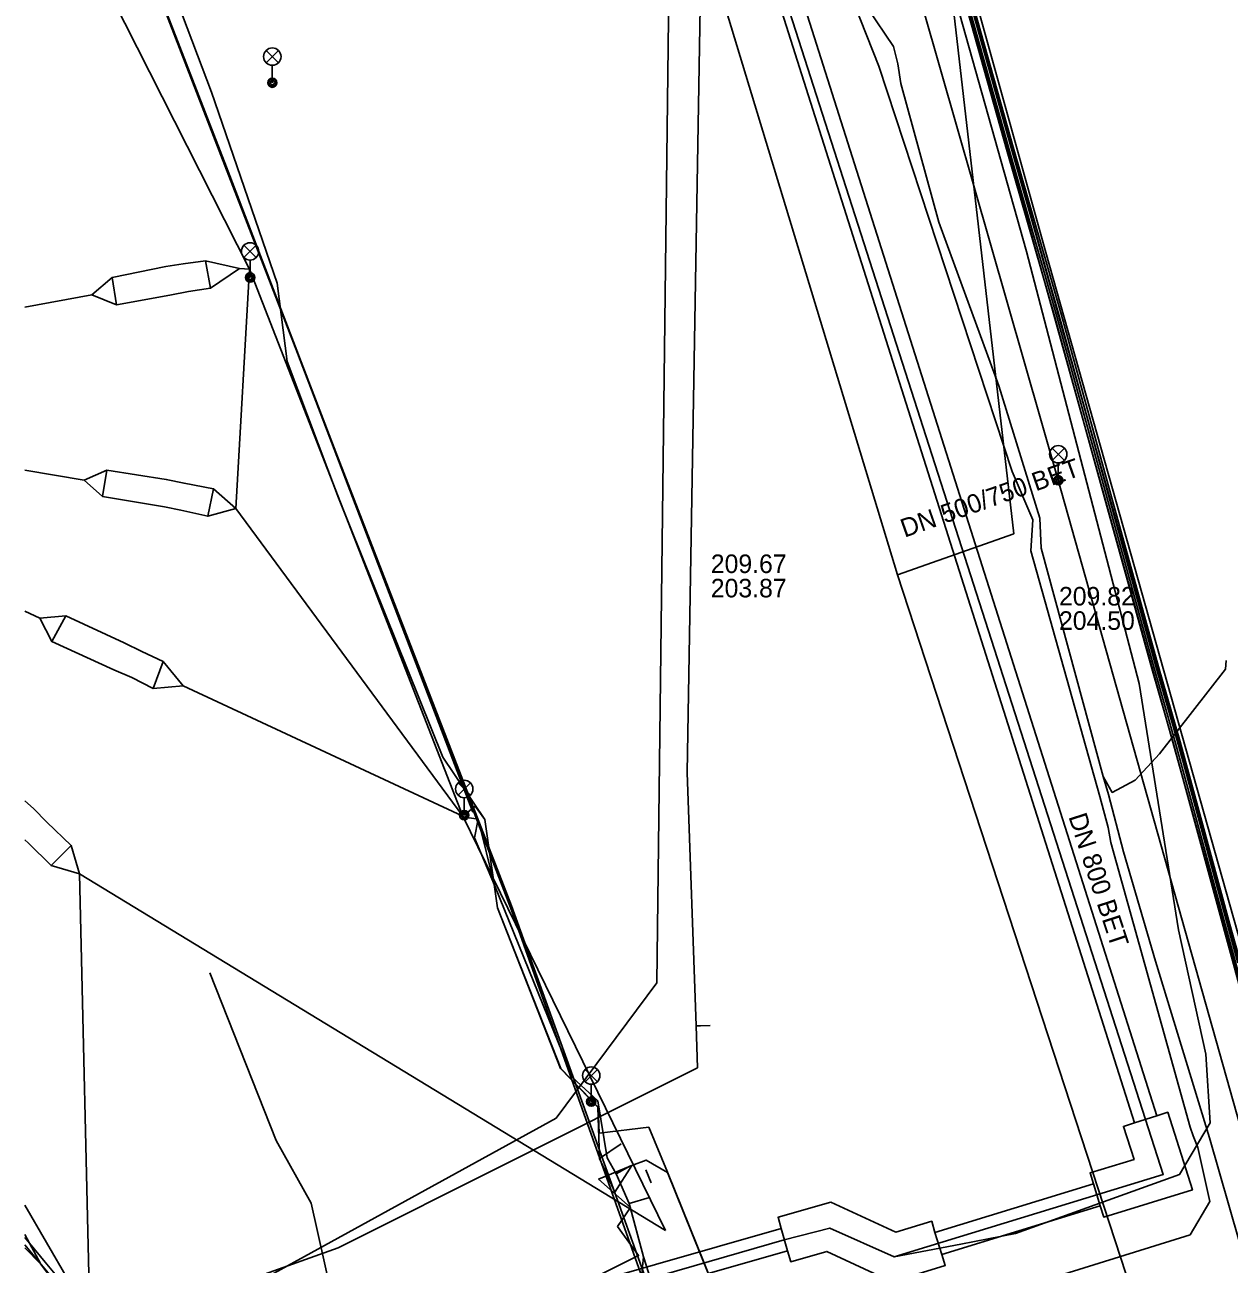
# Model space of a CAD drawing. Extents: x -595540 to -593988, y -1160850 to -1159202.
# Drawn here: x -595539.6 to -595487.6, y -1160293.8 to -1160240.3 of the extents above; entities that cross this region are included whole.
import ezdxf

# ---------------------------------------------------------------- set-up
doc = ezdxf.new("R2010")
doc.units = 0
for name, color, linetype in [('BKOM_kabel koordinační_optický', 7, 'Continuous'), ('BKOM_kabel SSZ', 7, 'Continuous'), ('BVK-JEDNOTNA_popisy', 7, 'Continuous'), ('BVK-JEDNOTNA_trasa sítě', 7, 'Continuous'), ('BVK-VODOVOD_trasa sítě', 7, 'Continuous'), ('CETIN_kabel podzemní', 7, 'Continuous'), ('CETIN_kabelovod', 7, 'Continuous'), ('DPMB_trolejové vedení-nosné lano', 7, 'Continuous'), ('DSP-SDEL-VODAFONE_kabel', 7, 'Continuous'), ('EON-NN_kabel', 7, 'Continuous'), ('EON-SDEL_kabel', 7, 'Continuous'), ('EON-VN_kabel', 7, 'Continuous'), ('INNOGY-NTL_trasa sítě', 7, 'Continuous'), ('QUANTCOM_kabel', 7, 'Continuous'), ('TSB_kabel VO', 7, 'Continuous'), ('TSB_lampy VO', 7, 'Continuous')]:
    doc.layers.add(name, color=color, linetype=linetype)

msp = doc.modelspace()

# ---------------------------------------------------------------- linework, layer by layer
at = {"layer": 'BKOM_kabel koordinační_optický'}
msp.add_line((-595514.83, -1160290.09), (-595513.395, -1160289.497), dxfattribs=at)
for points in [[(-595513.85, -1160288.56), (-595514.78, -1160289.19), (-595514.85, -1160286.98), (-595516.46, -1160285.31), (-595519.18, -1160278.38), (-595519.73, -1160274.57), (-595521.55, -1160271.88), (-595526.04, -1160260.69), (-595528.26, -1160254.82), (-595528.69, -1160251.43), (-595531.52, -1160243.2), (-595536.29, -1160230.6), (-595539.58, -1160221.945)], [(-595513.445, -1160289.505), (-595514.06, -1160289.85), (-595514.46, -1160289.16), (-595514.85, -1160286.71), (-595515.95, -1160285.7), (-595519.32, -1160277.4), (-595520.02, -1160274.55), (-595520.7, -1160274.46)], [(-595513.445, -1160289.505), (-595514.06, -1160289.85), (-595514.46, -1160289.16), (-595514.85, -1160286.71), (-595515.95, -1160285.7), (-595519.32, -1160277.4), (-595520.02, -1160274.55), (-595520.7, -1160274.46)], [(-595513.445, -1160289.505), (-595514.06, -1160289.85), (-595514.46, -1160289.16), (-595514.85, -1160286.71), (-595515.95, -1160285.7), (-595519.32, -1160277.4), (-595520.17, -1160275.36)], [(-595453.88, -1160433.69), (-595454.28, -1160431.7), (-595454.73, -1160428.35), (-595462.77, -1160409.14), (-595463.73, -1160407.01), (-595469.51, -1160393.32), (-595469.87, -1160391.31), (-595471.08, -1160389.95), (-595477.1, -1160376.11), (-595482.21, -1160364.84), (-595487.33, -1160354.29), (-595494.46, -1160336.67), (-595499.2, -1160324.44), (-595503.07, -1160314.66), (-595503, -1160311.72), (-595511.85, -1160289.79), (-595512.776, -1160289.263), (-595513.395, -1160289.497), (-595514.12, -1160290.65), (-595514.78, -1160289.19), (-595513.85, -1160288.56)], [(-595513.85, -1160288.56), (-595514.78, -1160289.19), (-595514.12, -1160290.65), (-595513.395, -1160289.497), (-595513.254, -1160289.445)], [(-595513.445, -1160289.505), (-595514.06, -1160289.85), (-595513.51, -1160291.14), (-595512.88, -1160293.43), (-595512.97, -1160294.3), (-595513.63, -1160295.15), (-595524.5, -1160299.52), (-595525.641, -1160300), (-595533.65, -1160303.37), (-595534.15, -1160303.05), (-595534.65, -1160301.35), (-595535.104, -1160300), (-595535.39, -1160299.15), (-595537.95, -1160295), (-595538.88, -1160293.75), (-595539.58, -1160293.05)], [(-595513.445, -1160289.505), (-595514.06, -1160289.85), (-595513.51, -1160291.14), (-595512.63, -1160290.87)], [(-595512.78, -1160289.678), (-595512.559, -1160290.242)], [(-595514, -1160292.12), (-595513.44, -1160291.31), (-595514.83, -1160290.09)], [(-595539.58, -1160293.05), (-595538.88, -1160293.75), (-595537.95, -1160295), (-595535.39, -1160299.15), (-595534.65, -1160301.35), (-595534.15, -1160303.05), (-595533.65, -1160303.37), (-595524.5, -1160299.52), (-595513.63, -1160295.15), (-595512.97, -1160294.3), (-595512.88, -1160293.43), (-595513.51, -1160291.14), (-595512.63, -1160290.87)], [(-595514, -1160292.12), (-595513.1, -1160293.38), (-595524.62, -1160299.14), (-595533.57, -1160302.57), (-595535.15, -1160298.83), (-595537.11, -1160296.53), (-595538.29, -1160294.47), (-595539.58, -1160292.916)], [(-595508.15, -1160306.97), (-595507.93, -1160306.45), (-595512.37, -1160295.06), (-595512.88, -1160293.43)]]:
    msp.add_lwpolyline(points, dxfattribs=at)
at = {"layer": 'BKOM_kabel SSZ'}
for points in [[(-595513.51, -1160291.14), (-595514.06, -1160289.85), (-595514.46, -1160289.16), (-595514.85, -1160286.71), (-595515.95, -1160285.7), (-595519.32, -1160277.4), (-595520.02, -1160274.55), (-595520.7, -1160274.46)], [(-595512.63, -1160290.87), (-595513.51, -1160291.14), (-595514.06, -1160289.85), (-595514.46, -1160289.16), (-595514.85, -1160286.71), (-595515.95, -1160285.7), (-595519.32, -1160277.4), (-595520.02, -1160274.55), (-595520.17, -1160275.36)], [(-595524.5, -1160299.52), (-595525.11, -1160299.12), (-595525.13, -1160297.86), (-595526.08, -1160296.27), (-595527.23, -1160291.12), (-595528.73, -1160288.42), (-595531.6, -1160281.18)], [(-595514.06, -1160289.85), (-595513.445, -1160289.505)], [(-595539.58, -1160293.05), (-595538.88, -1160293.75), (-595537.95, -1160295), (-595535.39, -1160299.15), (-595534.65, -1160301.35), (-595534.15, -1160303.05), (-595533.65, -1160303.37), (-595524.5, -1160299.52), (-595513.63, -1160295.15), (-595512.97, -1160294.3), (-595512.88, -1160293.43), (-595513.51, -1160291.14), (-595512.63, -1160290.87)], [(-595538.88, -1160293.75), (-595539.58, -1160292.472)], [(-595538.491, -1160304.842), (-595538.552, -1160304.662), (-595533.65, -1160303.37), (-595534.15, -1160303.05), (-595535.39, -1160299.15), (-595537.95, -1160295), (-595538.88, -1160293.75), (-595539.58, -1160293.05)]]:
    msp.add_lwpolyline(points, dxfattribs=at)
at = {"layer": 'BVK-JEDNOTNA_popisy'}
for p, q in [((-595509.982, -1160264.065), (-595509.982, -1160264.065)), ((-595494.96, -1160265.465), (-595494.96, -1160265.465))]:
    msp.add_line(p, q, dxfattribs=at)
at = {"layer": 'BVK-JEDNOTNA_trasa sítě'}
msp.add_line((-595496.91, -1160262.246), (-595501.932, -1160264.015), dxfattribs=at)
for points in [[(-595502.779, -1160214.506), (-595500.6, -1160230.122), (-595496.91, -1160262.246)], [(-595501.932, -1160264.015), (-595515.017, -1160220.901), (-595515.893, -1160218.588)], [(-595487.544, -1160305.235), (-595488.509, -1160304.645), (-595488.585, -1160304.583), (-595488.648, -1160304.523), (-595488.703, -1160304.46), (-595488.742, -1160304.404), (-595488.78, -1160304.346), (-595488.818, -1160304.279), (-595488.847, -1160304.216), (-595488.876, -1160304.145), (-595488.892, -1160304.093), (-595488.914, -1160304.011), (-595488.929, -1160303.923), (-595488.936, -1160303.84), (-595488.937, -1160303.739), (-595501.932, -1160264.015)]]:
    msp.add_lwpolyline(points, dxfattribs=at)
at = {"layer": 'BVK-VODOVOD_trasa sítě'}
for p, q in [((-595510.617, -1160283.473), (-595510.432, -1160283.467)), ((-595510.432, -1160283.467), (-595510.008, -1160283.452))]:
    msp.add_line(p, q, dxfattribs=at)
for points in [[(-595510.617, -1160283.473), (-595510.999, -1160272.546), (-595510.353, -1160234.441), (-595511.248, -1160221.712), (-595511.7, -1160217.366)], [(-595511.247, -1160285.627), (-595510.554, -1160285.28), (-595510.617, -1160283.473)], [(-595529.442, -1160294.26), (-595526.063, -1160293.053), (-595511.247, -1160285.627)]]:
    msp.add_lwpolyline(points, dxfattribs=at)
at = {"layer": 'CETIN_kabel podzemní'}
for points in [[(-595502.07, -1160293.44), (-595490.46, -1160289.89), (-595518.47, -1160202.74), (-595539.4, -1160161.52), (-595539.58, -1160161.248)], [(-595500.98, -1160214.34), (-595505.37, -1160217.46), (-595502.27, -1160229.07), (-595496.36, -1160250.07), (-595491.5, -1160268.7), (-595489.81, -1160279.33), (-595488.63, -1160284.7), (-595488.44, -1160287.65), (-595489.76, -1160289.89), (-595496.84, -1160292.43), (-595499.2, -1160292.89), (-595502.07, -1160293.44)], [(-595539.58, -1160302.165), (-595506.81, -1160292.696), (-595504.849, -1160292.196), (-595502.07, -1160293.44)]]:
    msp.add_lwpolyline(points, dxfattribs=at)
at = {"layer": 'CETIN_kabelovod'}
for points in [[(-595517.12, -1160204.3), (-595490.74, -1160287.35)], [(-595518.02, -1160204.75), (-595491.7, -1160287.66)], [(-595490.74, -1160287.35), (-595490.27, -1160287.2), (-595489.2, -1160290.55), (-595493.03, -1160291.72), (-595493.18, -1160291.24)], [(-595490.74, -1160287.35), (-595491.7, -1160287.66)], [(-595493.47, -1160290.28), (-595493.62, -1160289.81), (-595491.72, -1160289.23), (-595492.18, -1160287.81), (-595491.7, -1160287.66)], [(-595493.47, -1160290.28), (-595500.31, -1160292.38)], [(-595493.47, -1160290.28), (-595493.18, -1160291.24)], [(-595506.94, -1160292.21), (-595507.08, -1160291.73), (-595504.8, -1160291.07), (-595502, -1160292.37), (-595500.45, -1160291.9), (-595500.31, -1160292.38)], [(-595493.18, -1160291.24), (-595500.01, -1160293.33)], [(-595506.94, -1160292.21), (-595539.58, -1160301.563)], [(-595506.94, -1160292.21), (-595506.67, -1160293.17)], [(-595500.31, -1160292.38), (-595500.01, -1160293.33)], [(-595506.67, -1160293.17), (-595539.58, -1160302.597)], [(-595500.01, -1160293.33), (-595499.87, -1160293.81), (-595502.15, -1160294.51), (-595504.97, -1160293.2), (-595506.53, -1160293.65), (-595506.67, -1160293.17)]]:
    msp.add_lwpolyline(points, dxfattribs=at)
at = {"layer": 'DPMB_trolejové vedení-nosné lano'}
for points in [[(-595529.889, -1160250.835), (-595539.58, -1160231.693)], [(-595533.49, -1160250.724), (-595532.749, -1160250.609)], [(-595532.749, -1160250.609), (-595531.784, -1160250.474)], [(-595531.784, -1160250.474), (-595531.564, -1160251.654)], [(-595531.784, -1160250.474), (-595530.32, -1160250.811)], [(-595536.685, -1160251.944), (-595535.805, -1160251.199)], [(-595535.805, -1160251.199), (-595533.49, -1160250.724)], [(-595535.805, -1160251.199), (-595535.621, -1160252.373)], [(-595530.32, -1160250.811), (-595531.564, -1160251.654)], [(-595520.681, -1160274.424), (-595530.472, -1160261.152), (-595529.889, -1160250.835)], [(-595530.32, -1160250.811), (-595529.889, -1160250.835)], [(-595520.681, -1160274.424), (-595529.889, -1160250.835)], [(-595531.564, -1160251.654), (-595532.517, -1160251.799)], [(-595539.58, -1160252.465), (-595536.685, -1160251.944)], [(-595535.621, -1160252.373), (-595536.685, -1160251.944)], [(-595533.327, -1160251.956), (-595535.621, -1160252.373)], [(-595532.517, -1160251.799), (-595533.327, -1160251.956)], [(-595530.472, -1160261.152), (-595531.436, -1160260.302), (-595532.709, -1160260.065), (-595533.474, -1160259.899), (-595536.042, -1160259.505), (-595537.015, -1160259.934), (-595539.58, -1160259.499)], [(-595536.042, -1160259.505), (-595536.224, -1160260.644)], [(-595537.015, -1160259.934), (-595536.224, -1160260.644), (-595533.558, -1160261.088), (-595532.847, -1160261.229), (-595531.684, -1160261.489), (-595530.472, -1160261.152)], [(-595531.436, -1160260.302), (-595531.684, -1160261.489)], [(-595539.58, -1160265.586), (-595538.931, -1160265.892), (-595538.41, -1160266.897), (-595535.734, -1160268.112), (-595534.958, -1160268.453), (-595534.035, -1160268.917), (-595532.752, -1160268.8), (-595520.681, -1160274.424)], [(-595532.752, -1160268.8), (-595533.615, -1160267.76), (-595534.523, -1160267.327), (-595535.296, -1160266.947), (-595537.813, -1160265.791), (-595538.931, -1160265.892)], [(-595538.41, -1160266.897), (-595537.813, -1160265.791)], [(-595533.615, -1160267.76), (-595534.035, -1160268.917)], [(-595539.58, -1160273.76), (-595539.202, -1160274.101), (-595538.635, -1160274.692), (-595537.578, -1160275.694), (-595537.218, -1160276.91)], [(-595511.931, -1160292.306), (-595520.681, -1160274.424)], [(-595537.218, -1160276.91), (-595538.447, -1160276.55), (-595539.417, -1160275.597), (-595539.58, -1160275.441)], [(-595537.578, -1160275.694), (-595538.447, -1160276.55)], [(-595536.78, -1160296.037), (-595537.218, -1160276.91), (-595511.931, -1160292.306)], [(-595536.778, -1160296.043), (-595539.58, -1160291.203)]]:
    msp.add_lwpolyline(points, dxfattribs=at)
at = {"layer": 'DSP-SDEL-VODAFONE_kabel'}
msp.add_lwpolyline([(-595487.674, -1160342.479), (-595505.065, -1160298.01), (-595504.512, -1160297.139), (-595496.279, -1160294.656), (-595489.306, -1160292.486), (-595488.455, -1160291.05), (-595488.972, -1160288.717), (-595489.166, -1160288.222), (-595489.305, -1160287.843), (-595492.721, -1160275.561), (-595492.841, -1160274.922), (-595493.198, -1160273.586), (-595496.171, -1160262.983), (-595496.091, -1160261.645), (-595496.977, -1160259.567), (-595502.73, -1160242.08), (-595504.592, -1160237.382)], dxfattribs=at)
msp.add_lwpolyline([(-595487.674, -1160342.479), (-595505.065, -1160298.01), (-595504.512, -1160297.139), (-595496.279, -1160294.656), (-595489.306, -1160292.486), (-595488.455, -1160291.05), (-595488.972, -1160288.717), (-595489.166, -1160288.222), (-595489.305, -1160287.843), (-595492.721, -1160275.561), (-595492.841, -1160274.922), (-595493.198, -1160273.586), (-595496.171, -1160262.983), (-595496.091, -1160261.645), (-595496.977, -1160259.567), (-595502.73, -1160242.08), (-595504.592, -1160237.382)], dxfattribs=at)
msp.add_lwpolyline([(-595487.674, -1160342.479), (-595505.065, -1160298.01), (-595504.512, -1160297.139), (-595496.279, -1160294.656), (-595489.306, -1160292.486), (-595488.455, -1160291.05), (-595488.972, -1160288.717), (-595489.166, -1160288.222), (-595489.305, -1160287.843), (-595492.721, -1160275.561), (-595492.841, -1160274.922), (-595493.198, -1160273.586), (-595496.171, -1160262.983), (-595496.091, -1160261.645), (-595496.977, -1160259.567), (-595502.73, -1160242.08), (-595504.592, -1160237.382)], dxfattribs=at)
at = {"layer": 'EON-NN_kabel'}
for points in [[(-595451.734, -1160292.034), (-595457.508, -1160287.183), (-595457.683, -1160286.618), (-595457.686, -1160286.611), (-595457.755, -1160286.388), (-595457.791, -1160286.27), (-595458.007, -1160285.575), (-595477.242, -1160291.122), (-595477.98, -1160291.335), (-595478.702, -1160291.543), (-595479.874, -1160291.881), (-595484.71, -1160288.448), (-595495.528, -1160250.109), (-595500.062, -1160233.794), (-595500.131, -1160233.547), (-595501.062, -1160230.195), (-595500.4, -1160230.06), (-595499.15, -1160229.8), (-595499.03, -1160229.69), (-595499.1, -1160229.54), (-595499.54, -1160229.58)], [(-595451.647, -1160292.363), (-595457.744, -1160287.265), (-595457.808, -1160287.051), (-595457.876, -1160286.824), (-595457.914, -1160286.695), (-595457.943, -1160286.599), (-595458.168, -1160285.845), (-595477.618, -1160291.479), (-595478.362, -1160291.694), (-595479.076, -1160291.902), (-595479.91, -1160292.143), (-595484.859, -1160288.612), (-595484.922, -1160288.567), (-595485.015, -1160288.238), (-595493.365, -1160258.562), (-595495.701, -1160250.262), (-595500.278, -1160233.753)], [(-595500.341, -1160234.25), (-595485.475, -1160287.653)], [(-595500.139, -1160234.23), (-595493.365, -1160258.562), (-595485.285, -1160287.587)]]:
    msp.add_lwpolyline(points, dxfattribs=at)
at = {"layer": 'EON-SDEL_kabel'}
for points in [[(-595499.333, -1160238.134), (-595497.192, -1160245.755), (-595495.143, -1160252.904), (-595493.013, -1160260.633), (-595490.953, -1160268.064), (-595490.023, -1160271.304), (-595487.433, -1160280.812), (-595485.413, -1160288.251), (-595485.264, -1160288.84), (-595482.345, -1160292.584), (-595482.633, -1160293.158), (-595483.605, -1160293.497), (-595484.555, -1160293.712), (-595484.92, -1160293.793), (-595490.343, -1160295.39), (-595499.728, -1160298.839), (-595500.122, -1160299.084), (-595500.906, -1160299.657)], [(-595487.24, -1160280.76), (-595489.83, -1160271.25), (-595490.76, -1160268.01), (-595492.82, -1160260.58), (-595494.95, -1160252.85), (-595497, -1160245.7), (-595499.14, -1160238.08)]]:
    msp.add_lwpolyline(points, dxfattribs=at)
at = {"layer": 'EON-VN_kabel'}
for points in [[(-595500.847, -1160299.738), (-595500.066, -1160299.167), (-595499.684, -1160298.93), (-595490.311, -1160295.485), (-595484.908, -1160293.894), (-595484.538, -1160293.913), (-595483.55, -1160293.69), (-595482.49, -1160293.32), (-595482.195, -1160292.73), (-595482.189, -1160292.621), (-595485.172, -1160288.795), (-595485.317, -1160288.225), (-595487.336, -1160280.786), (-595489.926, -1160271.277), (-595490.856, -1160268.037), (-595492.916, -1160260.607), (-595495.046, -1160252.877), (-595497.096, -1160245.727), (-595499.236, -1160238.107)], [(-595487.144, -1160280.734), (-595489.734, -1160271.223), (-595490.664, -1160267.983), (-595492.724, -1160260.553), (-595494.854, -1160252.823), (-595496.904, -1160245.673), (-595499.044, -1160238.053)]]:
    msp.add_lwpolyline(points, dxfattribs=at)
at = {"layer": 'INNOGY-NTL_trasa sítě'}
msp.add_lwpolyline([(-595536.93, -1160298.59), (-595516.66, -1160287.45), (-595512.31, -1160281.62), (-595511.71, -1160231.71), (-595509.56, -1160215.19), (-595509.43, -1160214.2)], dxfattribs=at)
at = {"layer": 'QUANTCOM_kabel'}
for points in [[(-595493.05, -1160272.72), (-595495.73, -1160262.87), (-595495.78, -1160261.58), (-595497.55, -1160255.87), (-595500.15, -1160248.81), (-595501.78, -1160242.83), (-595501.91, -1160241.97), (-595502.1, -1160241.23), (-595503.2, -1160239.59), (-595505.34, -1160233.58), (-595506.55, -1160232.79), (-595507.41, -1160231.72), (-595507.99, -1160228.2)], [(-595493.05, -1160272.72), (-595492.66, -1160273.4), (-595491.67, -1160272.88), (-595490.63, -1160271.74), (-595487.78, -1160268.08), (-595487.75, -1160267.71)], [(-595493.05, -1160272.72), (-595492.83, -1160273.49), (-595492.18, -1160275.96), (-595490.79, -1160280.68), (-595488.46, -1160288.3)], [(-595488.46, -1160288.3), (-595487.19, -1160292.76), (-595486.97, -1160294.1), (-595488.18, -1160295.47), (-595489, -1160296.39), (-595496.39, -1160299.5), (-595498.23, -1160300.83), (-595500.07, -1160303.11), (-595500.68, -1160304.77), (-595500.65, -1160306.67), (-595500.17, -1160310.21), (-595499.12, -1160312.98), (-595499.25, -1160313.52), (-595500.09, -1160314.25), (-595501.28, -1160314.71), (-595502.46, -1160315.29), (-595502.62, -1160315.55), (-595499.12, -1160324.06), (-595495.73, -1160332.99)]]:
    msp.add_lwpolyline(points, dxfattribs=at)
at = {"layer": 'TSB_kabel VO'}
for points in [[(-595539.58, -1160223.991), (-595530.88, -1160246.43), (-595518.58, -1160278.48), (-595512.78, -1160294.77), (-595534.3, -1160302.07), (-595536.55, -1160296.26), (-595538.703, -1160293.66)], [(-595539.58, -1160224.012), (-595531.12, -1160245.92), (-595518.58, -1160278.3), (-595512.59, -1160294.95), (-595534.12, -1160302.07), (-595532.25, -1160308.24), (-595531.83, -1160309.236)], [(-595539.58, -1160224.14), (-595530.94, -1160246.29), (-595520.244, -1160274.255)], [(-595497.71, -1160230.71), (-595503, -1160231.97), (-595494.99, -1160259.94), (-595487.005, -1160288.299)], [(-595520.62, -1160274.38), (-595520.143, -1160273.998), (-595519.728, -1160274.567), (-595519.178, -1160278.377), (-595516.458, -1160285.307), (-595515.162, -1160286.651), (-595515.14, -1160286.74), (-595515.052, -1160286.765), (-595514.848, -1160286.977), (-595514.794, -1160288.101), (-595512.658, -1160287.837), (-595511.848, -1160289.787), (-595507.362, -1160300.902)], [(-595538.703, -1160293.66), (-595539.58, -1160292.601)]]:
    msp.add_lwpolyline(points, dxfattribs=at)
at = {"layer": 'TSB_lampy VO'}
for p, q in [((-595529.165, -1160241.93), (-595528.635, -1160241.4)), ((-595529.165, -1160241.4), (-595528.635, -1160241.93)), ((-595529.165, -1160241.93), (-595528.635, -1160241.4)), ((-595529.165, -1160241.4), (-595528.635, -1160241.93)), ((-595528.9, -1160242.04), (-595528.9, -1160242.79)), ((-595528.9, -1160242.04), (-595528.9, -1160242.79)), ((-595530.125, -1160250.333), (-595529.595, -1160249.803)), ((-595530.125, -1160249.803), (-595529.595, -1160250.333)), ((-595530.125, -1160250.333), (-595529.595, -1160249.803)), ((-595530.125, -1160249.803), (-595529.595, -1160250.333)), ((-595529.86, -1160250.443), (-595529.86, -1160251.193)), ((-595529.86, -1160250.443), (-595529.86, -1160251.193)), ((-595495.255, -1160259.08), (-595494.725, -1160258.55)), ((-595495.255, -1160258.55), (-595494.725, -1160259.08)), ((-595495.255, -1160259.08), (-595494.725, -1160258.55)), ((-595495.255, -1160258.55), (-595494.725, -1160259.08)), ((-595494.99, -1160259.19), (-595494.99, -1160259.94)), ((-595494.99, -1160259.19), (-595494.99, -1160259.94)), ((-595520.885, -1160273.52), (-595520.355, -1160272.99)), ((-595520.885, -1160272.99), (-595520.355, -1160273.52)), ((-595520.885, -1160273.52), (-595520.355, -1160272.99)), ((-595520.885, -1160272.99), (-595520.355, -1160273.52)), ((-595520.62, -1160273.63), (-595520.62, -1160274.38)), ((-595520.62, -1160273.63), (-595520.62, -1160274.38)), ((-595515.405, -1160285.88), (-595514.875, -1160285.35)), ((-595515.405, -1160285.35), (-595514.875, -1160285.88)), ((-595515.405, -1160285.88), (-595514.875, -1160285.35)), ((-595515.405, -1160285.35), (-595514.875, -1160285.88)), ((-595515.14, -1160285.99), (-595515.14, -1160286.74)), ((-595515.14, -1160285.99), (-595515.14, -1160286.74))]:
    msp.add_line(p, q, dxfattribs=at)
for centre, radius in [((-595528.9, -1160241.665), 0.375), ((-595528.9, -1160241.665), 0.375), ((-595528.9, -1160242.79), 0.2), ((-595528.9, -1160242.79), 0.2), ((-595528.9, -1160242.79), 0.145), ((-595528.9, -1160242.79), 0.145), ((-595528.9, -1160242.79), 0.0876), ((-595528.9, -1160242.79), 0.0876), ((-595529.86, -1160250.068), 0.375), ((-595529.86, -1160250.068), 0.375), ((-595529.86, -1160251.193), 0.2), ((-595529.86, -1160251.193), 0.2), ((-595529.86, -1160251.193), 0.145), ((-595529.86, -1160251.193), 0.145), ((-595529.86, -1160251.193), 0.0876), ((-595529.86, -1160251.193), 0.0876), ((-595494.99, -1160258.815), 0.375), ((-595494.99, -1160258.815), 0.375), ((-595494.99, -1160259.94), 0.2), ((-595494.99, -1160259.94), 0.2), ((-595494.99, -1160259.94), 0.145), ((-595494.99, -1160259.94), 0.145), ((-595494.99, -1160259.94), 0.0876), ((-595494.99, -1160259.94), 0.0876), ((-595520.62, -1160273.255), 0.375), ((-595520.62, -1160273.255), 0.375), ((-595520.62, -1160274.38), 0.2), ((-595520.62, -1160274.38), 0.2), ((-595520.62, -1160274.38), 0.145), ((-595520.62, -1160274.38), 0.145), ((-595520.62, -1160274.38), 0.0876), ((-595520.62, -1160274.38), 0.0876), ((-595515.14, -1160285.615), 0.375), ((-595515.14, -1160285.615), 0.375), ((-595515.14, -1160286.74), 0.2), ((-595515.14, -1160286.74), 0.2), ((-595515.14, -1160286.74), 0.145), ((-595515.14, -1160286.74), 0.145), ((-595515.14, -1160286.74), 0.0876), ((-595515.14, -1160286.74), 0.0876)]:
    msp.add_circle(centre, radius, dxfattribs=at)

# ---------------------------------------------------------------- texts
at = {"layer": 'BVK-JEDNOTNA_popisy'}
for s, rotation, p in [('DN 500/750 BET', 19.4321, (-595501.623, -1160262.419)), ('DN 800 BET', 288.1145, (-595494.559, -1160274.446))]:
    msp.add_text(s, height=0.8, rotation=rotation, dxfattribs=at).set_placement(p)
for s, p in [('209.67', (-595509.982, -1160263.94)), ('203.87', (-595509.982, -1160264.99)), ('209.82', (-595494.96, -1160265.34)), ('204.50', (-595494.96, -1160266.39))]:
    msp.add_text(s, height=0.8, dxfattribs=at).set_placement(p)

doc.saveas('drawing.dxf')
